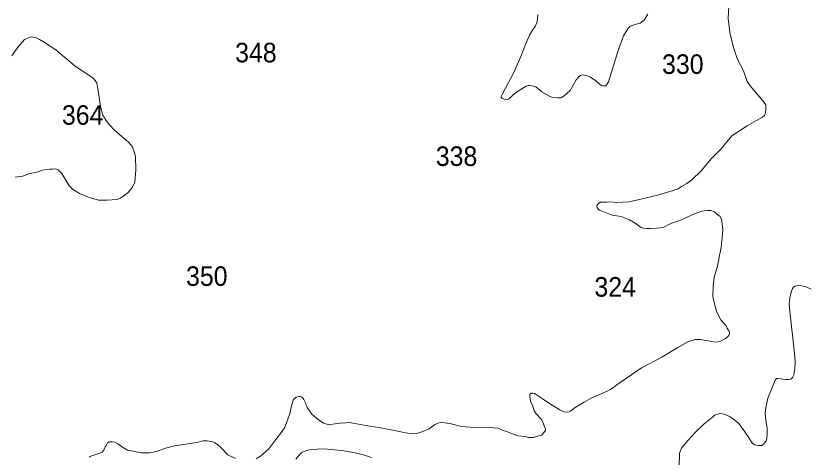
# Model space of a CAD drawing. Extents: x 445.4 to 500, y 8728.7 to 8784.
# Drawn here: x 465.13 to 471.62, y 8771.69 to 8775.3 of the extents above; entities that cross this region are included whole.
import ezdxf

# ---------------------------------------------------------------- set-up
doc = ezdxf.new("R2010")
doc.units = 0
doc.header["$LTSCALE"] = 0.064
doc.layers.add('2', color=7, linetype='Continuous', lineweight=13)
doc.layers.add('21', color=7, linetype='Continuous')

msp = doc.modelspace()

# ---------------------------------------------------------------- linework, layer by layer
at = {"layer": '2'}
for points in [[(469.8952, 8773.7606), (469.9016, 8773.7669), (469.9143, 8773.7733), (469.9291, 8773.7754), (469.9482, 8773.7754), (469.9673, 8773.7754), (469.9906, 8773.7775), (470.0478, 8773.7712), (470.1495, 8773.7775), (470.2554, 8773.8029), (470.3804, 8773.8325), (470.4821, 8773.8621), (470.5436, 8773.8811), (470.5775, 8773.9023), (470.6199, 8773.9277), (470.6608, 8773.9582), (470.737, 8774.0322), (470.8239, 8774.1316), (470.8981, 8774.2077), (470.9882, 8774.3164), (471.1132, 8774.3989), (471.1895, 8774.4412), (471.2404, 8774.4687), (471.2552, 8774.4835), (471.2637, 8774.5088), (471.2679, 8774.5321), (471.2679, 8774.5511), (471.2658, 8774.5702), (471.2531, 8774.5892), (471.2294, 8774.6203), (471.1701, 8774.6901), (471.1383, 8774.726), (471.115, 8774.762), (471.0832, 8774.8487), (471.0345, 8774.9417), (471.0021, 8775.0382), (470.9724, 8775.1629), (470.9597, 8775.2771), (470.966, 8775.4262)], [(469.386, 8774.7166), (469.3564, 8774.7272), (469.3309, 8774.7293), (469.3225, 8774.7293), (469.3076, 8774.723), (469.2864, 8774.7103), (469.2568, 8774.6933), (469.2208, 8774.668), (469.1869, 8774.6384), (469.1614, 8774.6172), (469.1424, 8774.613), (469.1275, 8774.6172), (469.1148, 8774.6214), (469.1021, 8774.6299), (469.1021, 8774.6384), (469.1127, 8774.6595), (469.1417, 8774.711), (469.2032, 8774.8295), (469.2625, 8774.9648), (469.301, 8775.0646), (469.3349, 8775.1394), (469.3595, 8775.1803), (469.3829, 8775.2165), (469.3946, 8775.241), (469.4005, 8775.2702), (469.4016, 8775.3099)], [(470.3026, 8775.313), (470.2729, 8775.2623), (470.239, 8775.239), (470.1877, 8775.2251), (470.1538, 8775.2103), (470.139, 8775.1934), (470.1029, 8775.1342), (470.0606, 8775.0137), (469.9793, 8774.7589), (469.9581, 8774.7272), (469.9433, 8774.7251), (469.9348, 8774.7251), (469.9221, 8774.7293), (469.9072, 8774.7399), (469.8733, 8774.7695), (469.8288, 8774.7991), (469.7971, 8774.8097), (469.7695, 8774.816), (469.7504, 8774.8097), (469.7399, 8774.8033), (469.7165, 8774.7737), (469.6657, 8774.6891), (469.617, 8774.6447), (469.5894, 8774.6278), (469.5598, 8774.6278), (469.5237, 8774.6299), (469.4983, 8774.6405), (469.4347, 8774.6764), (469.386, 8774.7166)], [(465.1278, 8773.9801), (465.161, 8773.9846), (465.1912, 8773.9876), (465.2381, 8774.0057), (465.3178, 8774.0239), (465.351, 8774.036), (465.3828, 8774.0405), (465.413, 8774.0435), (465.4341, 8774.045), (465.4613, 8774.0465), (465.481, 8774.039), (465.5097, 8774.0103), (465.5671, 8773.9137), (465.5974, 8773.8805), (465.6548, 8773.8458), (465.7137, 8773.8201), (465.7455, 8773.8111), (465.809, 8773.7915), (465.88, 8773.7899), (465.9609, 8773.7973), (465.9851, 8773.8048), (466.0169, 8773.8259), (466.0531, 8773.8531), (466.0864, 8773.8954), (466.106, 8773.9361), (466.1151, 8774.0388), (466.1136, 8774.1459), (466.1045, 8774.1806), (466.0864, 8774.2304), (466.0589, 8774.2632), (465.941, 8774.3644), (465.9002, 8774.4066), (465.873, 8774.4413), (465.8443, 8774.4851), (465.8261, 8774.5575), (465.8033, 8774.7035), (465.7958, 8774.7488), (465.7822, 8774.7699), (465.7625, 8774.7926), (465.6189, 8774.8877), (465.461, 8775.0198), (465.3613, 8775.0862), (465.3265, 8775.1058), (465.2993, 8775.1179), (465.2721, 8775.124), (465.257, 8775.1255), (465.2298, 8775.1164), (465.2041, 8775.1043), (465.1512, 8775.0409), (465.1013, 8774.97)], [(468.9958, 8771.9318), (469.0403, 8771.9296), (469.0784, 8771.9254), (469.1102, 8771.9106), (469.1462, 8771.8979), (469.2394, 8771.8641), (469.2988, 8771.8577), (469.3263, 8771.8493), (469.3666, 8771.8514), (469.4005, 8771.8599), (469.4322, 8771.8704), (469.4555, 8771.8937), (469.464, 8771.9085), (469.464, 8771.9191), (469.4598, 8771.9318), (469.4555, 8771.9444), (469.4471, 8771.9698), (469.4301, 8771.9994), (469.3883, 8772.0447), (469.3735, 8772.068), (469.3608, 8772.1061), (469.3438, 8772.1484), (469.3375, 8772.1864), (469.3375, 8772.2054), (469.3502, 8772.2139), (469.3565, 8772.2139), (469.3629, 8772.2118), (469.3756, 8772.2097), (469.3883, 8772.2012), (469.4392, 8772.1695), (469.507, 8772.123), (469.5832, 8772.0765), (469.615, 8772.0595), (469.6404, 8772.0574), (469.6574, 8772.0595), (469.6701, 8772.0659), (469.7082, 8772.0955), (469.7824, 8772.1378), (469.8396, 8772.1716), (469.9349, 8772.2139), (469.9964, 8772.2414), (470.0472, 8772.2816), (470.2506, 8772.4212), (470.4173, 8772.507), (470.5466, 8772.5874), (470.6292, 8772.6318), (470.6885, 8772.6529), (470.7288, 8772.6508), (470.7945, 8772.6402), (470.8559, 8772.6296), (470.8898, 8772.636), (470.9343, 8772.6571), (470.9619, 8772.6804), (470.9682, 8772.6889), (470.9703, 8772.6994), (470.9703, 8772.7079), (470.9661, 8772.7185), (470.9576, 8772.7312), (470.9513, 8772.7438), (470.9428, 8772.7629), (470.8985, 8772.8128), (470.8667, 8772.8763), (470.8497, 8772.9313), (470.8328, 8773.0032), (470.8349, 8773.0878), (470.8455, 8773.1618), (470.8726, 8773.2519), (470.8853, 8773.3238), (470.9022, 8773.4042), (470.9086, 8773.4867), (470.915, 8773.548), (470.9107, 8773.5966), (470.9044, 8773.6347), (470.8895, 8773.6601), (470.8683, 8773.6749), (470.8472, 8773.696), (470.8175, 8773.7066), (470.79, 8773.7066), (470.7645, 8773.7045), (470.7433, 8773.7003), (470.7137, 8773.6897), (470.6649, 8773.6706), (470.5717, 8773.6284), (470.4912, 8773.6009), (470.4276, 8773.567), (470.3726, 8773.5628), (470.3238, 8773.5586), (470.2942, 8773.5586), (470.2666, 8773.5628), (470.2433, 8773.5713), (470.1982, 8773.602), (470.1516, 8773.6295), (470.0838, 8773.657), (470.0097, 8773.6675), (469.9694, 8773.6845), (469.9291, 8773.7014), (469.9058, 8773.7098), (469.8952, 8773.7183), (469.8868, 8773.731), (469.8847, 8773.7479), (469.8952, 8773.7606)], [(471.6389, 8773.0638), (471.5974, 8773.0824), (471.5622, 8773.0907), (471.5353, 8773.0928), (471.5166, 8773.0907), (471.5042, 8773.0866), (471.4917, 8773.0762), (471.4855, 8773.068), (471.4752, 8773.039), (471.4627, 8772.9935), (471.4565, 8772.9376), (471.4689, 8772.8311), (471.4958, 8772.59), (471.5061, 8772.4742), (471.5041, 8772.4121), (471.4999, 8772.3811), (471.4958, 8772.3625), (471.4854, 8772.3418), (471.4709, 8772.3273), (471.4522, 8772.3253), (471.4294, 8772.3253), (471.4046, 8772.3273), (471.3859, 8772.3294), (471.3652, 8772.3335), (471.3548, 8772.3315), (471.3445, 8772.319), (471.3134, 8772.2467), (471.2844, 8772.1722), (471.2661, 8772.0934), (471.2608, 8772.0506), (471.2635, 8772.0132), (471.2702, 8771.9745), (471.2782, 8771.9237), (471.2782, 8771.8783), (471.2755, 8771.8448), (471.2702, 8771.8208), (471.2541, 8771.8007), (471.2354, 8771.786), (471.2193, 8771.7834), (471.2005, 8771.7834), (471.1769, 8771.7899), (471.1623, 8771.7987), (471.1507, 8771.8132), (471.1302, 8771.8453), (471.0952, 8771.8977), (471.0456, 8771.9647), (471.0018, 8771.9997), (470.9697, 8772.023), (470.9288, 8772.0405), (470.888, 8772.0463), (470.8704, 8772.0405), (470.8471, 8772.0317), (470.8296, 8772.0171), (470.7624, 8771.9618), (470.6895, 8771.8919), (470.6282, 8771.8249), (470.5786, 8771.7637), (470.561, 8771.7229), (470.5581, 8771.6075)], [(467.0986, 8771.6752), (467.1346, 8771.6984), (467.2036, 8771.7583), (467.2608, 8771.8345), (467.3053, 8771.8937), (467.3328, 8771.936), (467.3561, 8771.9909), (467.3752, 8772.0459), (467.39, 8772.1199), (467.4049, 8772.1622), (467.426, 8772.1813), (467.4494, 8772.1855), (467.4621, 8772.1855), (467.4769, 8772.177), (467.4896, 8772.1601), (467.5002, 8772.139), (467.515, 8772.0967), (467.5532, 8772.0417), (467.6061, 8771.9973), (467.6485, 8771.9677), (467.6676, 8771.9613), (467.6951, 8771.955), (467.7248, 8771.9592), (467.7841, 8771.9677), (467.8286, 8771.9698), (467.8604, 8771.9719), (467.9049, 8771.9656), (467.9968, 8771.9486), (468.1028, 8771.9317), (468.2299, 8771.9085), (468.321, 8771.8894), (468.3803, 8771.8789), (468.4142, 8771.8831), (468.4608, 8771.9), (468.5138, 8771.9212), (468.5562, 8771.9529), (468.5837, 8771.9677), (468.6091, 8771.9719), (468.6452, 8771.9698), (468.6928, 8771.9614), (468.7775, 8771.9402), (468.8496, 8771.9339), (468.9958, 8771.9318)], [(465.7342, 8771.689), (465.7368, 8771.6929), (465.7474, 8771.6969), (465.763, 8771.7038), (465.8208, 8771.7223), (465.8393, 8771.7315), (465.844, 8771.7384), (465.8532, 8771.7454), (465.8579, 8771.7616), (465.8648, 8771.7731), (465.8718, 8771.7847), (465.8787, 8771.7962), (465.8833, 8771.8055), (465.8903, 8771.8124), (465.8972, 8771.8147), (465.9111, 8771.8147), (465.9204, 8771.8147), (465.9435, 8771.8124), (465.969, 8771.7985), (466.006, 8771.7708), (466.0477, 8771.7477), (466.0965, 8771.7386), (466.1292, 8771.7292), (466.1588, 8771.7261), (466.1946, 8771.7246), (466.2273, 8771.7261), (466.2833, 8771.737), (466.3564, 8771.7619), (466.4311, 8771.782), (466.4887, 8771.7914), (466.5619, 8771.8022), (466.6241, 8771.8116), (466.663, 8771.8224), (466.6972, 8771.8224), (466.7452, 8771.8141), (466.762, 8771.8057), (466.7823, 8771.7926), (466.8063, 8771.7711), (466.8676, 8771.709), (466.9312, 8771.6794)], [(468.043, 8771.6871), (467.9762, 8771.7081), (467.896, 8771.7271), (467.8157, 8771.7405), (467.7413, 8771.75), (467.6534, 8771.7576), (467.5999, 8771.7557), (467.5426, 8771.7519), (467.5063, 8771.7405), (467.4777, 8771.731), (467.4643, 8771.7214), (467.4509, 8771.7062), (467.4223, 8771.6719)]]:
    msp.add_lwpolyline(points, dxfattribs=at)

# ---------------------------------------------------------------- texts
at = {"layer": '21', "width": 0.95}
for s, p in [('348', (466.9273, 8774.9179)), ('330', (470.4185, 8774.8233)), ('364', (465.5109, 8774.4075)), ('338', (468.5682, 8774.0708)), ('350', (466.5258, 8773.0898)), ('324', (469.8654, 8773.0021))]:
    msp.add_text(s, height=0.16, dxfattribs=at).set_placement(p)

doc.saveas('drawing.dxf')
